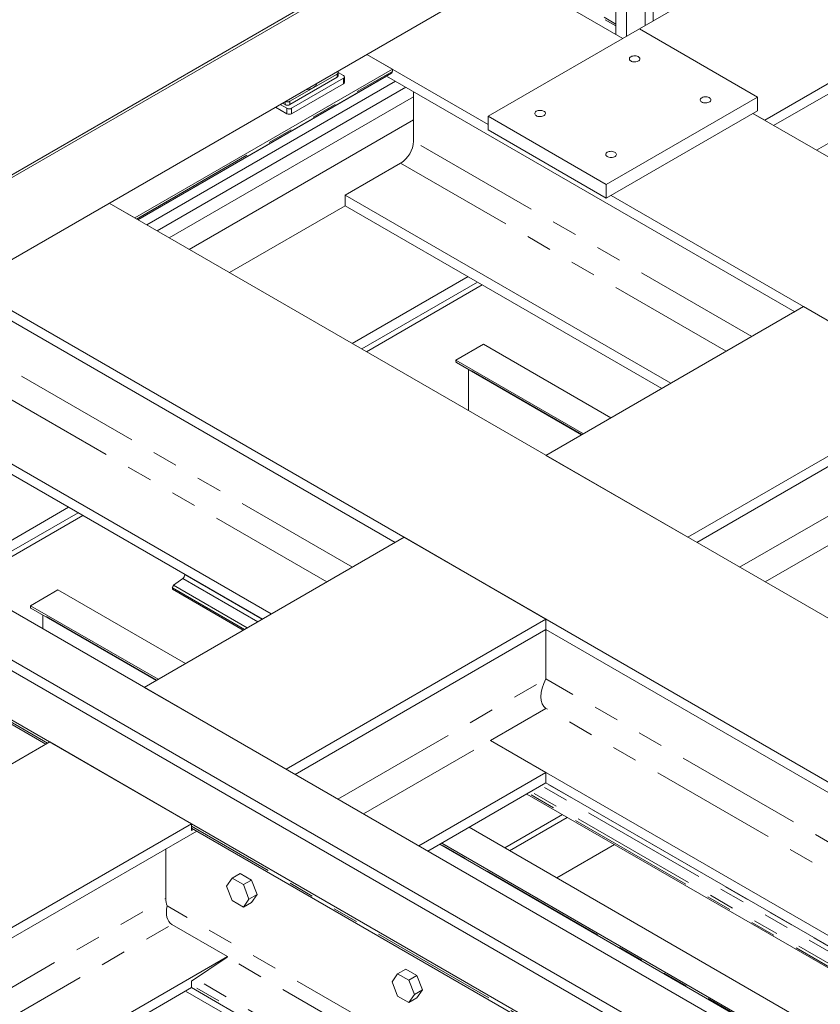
# Model space of a CAD drawing. Header units: millimetres. Extents: x 450 to 25135, y 150 to 17673.
# Tile 451 of 463: x 17989 to 19187, y 13946 to 15419. Entities that reach past the tile are written whole.
import ezdxf

# ---------------------------------------------------------------- set-up
doc = ezdxf.new("R2010")
doc.units = ezdxf.units.MM
doc.linetypes.add('SLD-Centrada-doble', pattern=[12.7, 6.35, -1.27, 1.27, -1.27, 1.27, -1.27])
doc.linetypes.add('SLD-Continua', pattern=[0])
doc.layers.add('COTAS', color=1, linetype='SLD-Continua')
doc.layers.add('OCULTA', color=8, linetype='SLD-Continua')

msp = doc.modelspace()

# ---------------------------------------------------------------- linework, layer by layer
at = {"color": 7, "linetype": 'SLD-Continua', "lineweight": 18, "ltscale": 30}
for p, q in [((18937.1, 15475.6), (18937.1, 15416.7)), ((18179.5, 15111.8), (18551.4, 15326.5)), ((18195, 15102.8), (18567, 15317.5)), ((18578.4, 15303.2), (18213.1, 15092.4)), ((18243.1, 15075.1), (18578.4, 15268.6))]:
    msp.add_line(p, q, dxfattribs=at)
at = {"layer": 'COTAS', "linetype": 'SLD-Continua', "lineweight": 18, "ltscale": 30}
for p, q in [((18925.2, 15557.6), (18925.2, 15409.9)), ((18881.4, 15532.3), (18881.4, 15396.4)), ((18897, 15541.3), (18897, 15393.6)), ((18865.4, 15418.5), (18881.4, 15409.3))]:
    msp.add_line(p, q, dxfattribs=at)
at = {"layer": 'COTAS', "linetype": 'SLD-Centrada-doble', "lineweight": 18, "ltscale": 30}
msp.add_line((18881.4, 15412), (18863.8, 15422.2), dxfattribs=at)
at = {"layer": 'OCULTA', "linetype": 'SLD-Continua', "lineweight": 18, "ltscale": 30}
for p, q in [((19445.7, 16029.8), (17925.4, 15152.4)), ((17925.4, 15029.9), (19164.5, 15745)), ((18916.4, 15404.8), (19259.3, 15602.7)), ((18916.4, 15404.8), (19259.3, 15602.7)), ((18916.4, 15404.8), (19259.3, 15602.7)), ((18916.4, 15404.8), (19259.3, 15602.7)), ((18891.6, 15390.5), (18720.9, 15489)), ((18891.6, 15390.5), (18720.9, 15489)), ((18891.6, 15390.5), (18720.9, 15489)), ((18891.6, 15390.5), (18720.9, 15489)), ((19103.8, 15268.1), (19471.5, 15480.3)), ((19103.8, 15268.1), (19471.5, 15480.3)), ((19103.8, 15268.1), (19471.5, 15480.3)), ((19103.8, 15268.1), (19471.5, 15480.3)), ((19117.2, 15260.3), (19484.9, 15472.5)), ((19117.2, 15260.3), (19484.9, 15472.5)), ((19117.2, 15260.3), (19484.9, 15472.5)), ((19117.2, 15260.3), (19484.9, 15472.5)), ((18428.5, 15446.8), (17922.1, 15154.6)), ((18916.4, 15404.8), (18690.1, 15274.2)), ((18916.4, 15404.8), (18690.1, 15274.2)), ((18916.4, 15404.8), (18690.1, 15274.2)), ((18916.4, 15404.8), (18690.1, 15274.2)), ((19093.2, 15302.8), (18916.4, 15404.8)), ((19093.2, 15302.8), (18916.4, 15404.8)), ((19093.2, 15302.8), (18916.4, 15404.8)), ((19093.2, 15302.8), (18916.4, 15404.8)), ((18690.1, 15261.9), (18508.8, 15366.6)), ((18546.9, 15344.6), (18508.8, 15366.6)), ((18690.1, 15261.9), (18508.8, 15366.6)), ((18690.1, 15261.9), (18508.8, 15366.6)), ((18690.1, 15261.9), (18508.8, 15366.6)), ((18546.9, 15344.6), (18508.8, 15366.6)), ((18546.9, 15344.6), (18508.8, 15366.6)), ((18546.9, 15344.6), (18508.8, 15366.6)), ((18161.6, 15122.2), (18546.9, 15344.6)), ((18161.6, 15122.2), (18546.9, 15344.6)), ((18161.6, 15122.2), (18546.9, 15344.6)), ((18161.6, 15122.2), (18546.9, 15344.6)), ((18546.9, 15344.6), (18546.9, 15341.3)), ((18546.9, 15344.6), (18546.9, 15341.3)), ((18546.9, 15344.6), (18546.9, 15341.3)), ((18546.9, 15344.6), (18546.9, 15341.3)), ((18166.2, 15119.5), (18545.7, 15338.6)), ((18166.2, 15119.5), (18545.7, 15338.6)), ((18166.2, 15119.5), (18545.7, 15338.6)), ((18166.2, 15119.5), (18545.7, 15338.6)), ((18166.2, 15119.5), (18538.1, 15334.2)), ((18166.2, 15119.5), (18538.1, 15334.2)), ((18166.2, 15119.5), (18538.1, 15334.2)), ((18166.2, 15119.5), (18538.1, 15334.2)), ((18464.3, 15337.3), (18393.6, 15296.5)), ((18464.3, 15332.4), (18393.6, 15291.6)), ((18473.9, 15331), (18396.1, 15286.1)), ((18465.7, 15339.8), (18473.9, 15335.1)), ((18465.8, 15334.5), (18465.8, 15339.4)), ((18475.3, 15324.9), (18475.3, 15333)), ((19148.7, 14981.8), (18538.1, 15334.2)), ((19148.7, 14981.8), (18538.1, 15334.2)), ((19148.7, 14981.8), (18538.1, 15334.2)), ((19148.7, 14981.8), (18538.1, 15334.2)), ((18473.9, 15322.8), (18396.1, 15277.9)), ((18578.4, 15236.9), (18578.4, 15310.9)), ((18578.4, 15236.9), (18578.4, 15310.9)), ((18578.4, 15236.9), (18578.4, 15310.9)), ((18578.4, 15236.9), (18578.4, 15310.9)), ((18866.9, 15172.2), (19093.2, 15302.8)), ((18866.9, 15172.2), (19093.2, 15302.8)), ((18866.9, 15172.2), (19093.2, 15302.8)), ((18866.9, 15172.2), (19093.2, 15302.8)), ((19093.2, 15302.8), (19093.2, 15282.3)), ((19093.2, 15302.8), (19093.2, 15282.3)), ((19093.2, 15302.8), (19093.2, 15282.3)), ((19093.2, 15302.8), (19093.2, 15282.3)), ((18389, 15277.9), (18372.1, 15287.7)), ((18389, 15286.1), (18379.2, 15291.8)), ((18386.5, 15291.6), (18382.7, 15293.8)), ((18866.9, 15151.8), (19093.2, 15282.3)), ((18866.9, 15151.8), (19093.2, 15282.3)), ((18866.9, 15151.8), (19093.2, 15282.3)), ((18866.9, 15151.8), (19093.2, 15282.3)), ((18690.1, 15274.2), (18866.9, 15172.2)), ((18690.1, 15274.2), (18690.1, 15253.8)), ((18690.1, 15274.2), (18866.9, 15172.2)), ((18690.1, 15274.2), (18690.1, 15253.8)), ((18690.1, 15274.2), (18866.9, 15172.2)), ((18690.1, 15274.2), (18690.1, 15253.8)), ((18690.1, 15274.2), (18866.9, 15172.2)), ((18690.1, 15274.2), (18690.1, 15253.8)), ((19710.1, 14918.1), (19086.1, 15278.3)), ((19103.8, 15268.1), (19086.1, 15278.3)), ((19710.1, 14918.1), (19086.1, 15278.3)), ((19710.1, 14918.1), (19086.1, 15278.3)), ((19710.1, 14918.1), (19086.1, 15278.3)), ((19103.8, 15268.1), (19086.1, 15278.3)), ((19103.8, 15268.1), (19086.1, 15278.3)), ((19103.8, 15268.1), (19086.1, 15278.3)), ((18690.1, 15253.8), (18866.9, 15151.8)), ((18690.1, 15253.8), (18866.9, 15151.8)), ((18690.1, 15253.8), (18866.9, 15151.8)), ((18690.1, 15253.8), (18866.9, 15151.8)), ((18476.2, 15155.9), (18559.3, 15203.9)), ((18476.2, 15155.9), (18559.3, 15203.9)), ((18476.2, 15155.9), (18559.3, 15203.9)), ((18476.2, 15155.9), (18559.3, 15203.9)), ((18866.9, 15172.2), (18866.9, 15151.8)), ((18866.9, 15172.2), (18866.9, 15151.8)), ((18866.9, 15172.2), (18866.9, 15151.8)), ((18866.9, 15172.2), (18866.9, 15151.8)), ((18963.3, 14874.8), (18476.2, 15155.9)), ((18476.2, 15140.4), (18476.2, 15155.9)), ((18963.3, 14874.8), (18476.2, 15155.9)), ((18476.2, 15140.4), (18476.2, 15155.9)), ((18963.3, 14874.8), (18476.2, 15155.9)), ((18476.2, 15140.4), (18476.2, 15155.9)), ((18963.3, 14874.8), (18476.2, 15155.9)), ((18476.2, 15140.4), (18476.2, 15155.9)), ((19508.6, 14789.6), (18874, 15155.8)), ((19508.6, 14789.6), (18874, 15155.8)), ((19508.6, 14789.6), (18874, 15155.8)), ((19508.6, 14789.6), (18874, 15155.8)), ((21813.5, 13014.5), (18123.4, 15144.2)), ((18161.6, 15122.2), (18123.4, 15144.2)), ((21813.5, 13014.5), (18123.4, 15144.2)), ((21813.5, 13014.5), (18123.4, 15144.2)), ((21813.5, 13014.5), (18123.4, 15144.2)), ((18161.6, 15122.2), (18123.4, 15144.2)), ((18161.6, 15122.2), (18123.4, 15144.2)), ((18161.6, 15122.2), (18123.4, 15144.2)), ((18303.1, 15040.5), (18476.2, 15140.4)), ((18303.1, 15040.5), (18476.2, 15140.4)), ((18303.1, 15040.5), (18476.2, 15140.4)), ((18303.1, 15040.5), (18476.2, 15140.4)), ((18949.9, 14867), (18476.2, 15140.4)), ((18949.9, 14867), (18476.2, 15140.4)), ((18949.9, 14867), (18476.2, 15140.4)), ((18949.9, 14867), (18476.2, 15140.4)), ((18486.9, 14934.4), (18660.1, 15034.3)), ((18486.9, 14934.4), (18660.1, 15034.3)), ((18486.9, 14934.4), (18660.1, 15034.3)), ((18486.9, 14934.4), (18660.1, 15034.3)), ((18501.1, 14926.2), (18674.2, 15026.1)), ((18501.1, 14926.2), (18674.2, 15026.1)), ((18501.1, 14926.2), (18674.2, 15026.1)), ((18501.1, 14926.2), (18674.2, 15026.1)), ((18508.2, 14922.1), (18681.3, 15022)), ((18508.2, 14922.1), (18681.3, 15022)), ((18508.2, 14922.1), (18681.3, 15022)), ((18508.2, 14922.1), (18681.3, 15022)), ((21601.3, 12892), (17931.8, 15009.9)), ((21601.3, 12892), (17931.8, 15009.9)), ((21601.3, 12892), (17931.8, 15009.9)), ((21601.3, 12892), (17931.8, 15009.9)), ((18551.2, 14636.9), (17940.6, 14989.3)), ((18551.2, 14636.9), (17940.6, 14989.3)), ((18551.2, 14636.9), (17940.6, 14989.3)), ((18551.2, 14636.9), (17940.6, 14989.3)), ((18776.7, 14767.1), (19162.1, 14989.5)), ((18776.7, 14767.1), (19162.1, 14989.5)), ((18776.7, 14767.1), (19162.1, 14989.5)), ((18776.7, 14767.1), (19162.1, 14989.5)), ((19374.2, 14867.1), (19162.1, 14989.5)), ((19374.2, 14867.1), (19162.1, 14989.5)), ((19374.2, 14867.1), (19162.1, 14989.5)), ((19374.2, 14867.1), (19162.1, 14989.5)), ((18683.1, 14933.3), (18642, 14909.6)), ((18683.1, 14933.3), (18642, 14909.6)), ((18683.1, 14933.3), (18642, 14909.6)), ((18683.1, 14933.3), (18642, 14909.6)), ((18873.9, 14823.2), (18683.1, 14933.3)), ((18873.9, 14823.2), (18683.1, 14933.3)), ((18873.9, 14823.2), (18683.1, 14933.3)), ((18873.9, 14823.2), (18683.1, 14933.3)), ((18832.8, 14799.5), (18642, 14909.6)), ((18642, 14909.6), (18642, 14907.2)), ((18832.8, 14799.5), (18642, 14909.6)), ((18642, 14909.6), (18642, 14907.2)), ((18832.8, 14799.5), (18642, 14909.6)), ((18642, 14909.6), (18642, 14907.2)), ((18832.8, 14799.5), (18642, 14909.6)), ((18642, 14909.6), (18642, 14907.2)), ((18642.7, 14905.8), (18829.8, 14797.8)), ((18642.7, 14905.8), (18829.8, 14797.8)), ((18642.7, 14905.8), (18829.8, 14797.8)), ((18642.7, 14905.8), (18829.8, 14797.8)), ((18660.7, 14895.4), (18660.7, 14834.1)), ((18660.7, 14895.4), (18660.7, 14834.1)), ((18660.7, 14895.4), (18660.7, 14834.1)), ((18660.7, 14895.4), (18660.7, 14834.1)), ((18988.9, 14644.7), (19374.2, 14867.1)), ((18988.9, 14644.7), (19374.2, 14867.1)), ((18988.9, 14644.7), (19374.2, 14867.1)), ((18988.9, 14644.7), (19374.2, 14867.1)), ((19002.3, 14636.9), (19374.2, 14851.6)), ((19002.3, 14636.9), (19374.2, 14851.6)), ((19002.3, 14636.9), (19374.2, 14851.6)), ((19002.3, 14636.9), (19374.2, 14851.6)), ((18365.8, 14529.9), (17878.7, 14811.1)), ((18365.8, 14529.9), (17878.7, 14811.1)), ((18365.8, 14529.9), (17878.7, 14811.1)), ((18365.8, 14529.9), (17878.7, 14811.1)), ((21212.4, 12667.6), (17511.1, 14803.8)), ((21212.4, 12667.6), (17511.1, 14803.8)), ((21212.4, 12667.6), (17511.1, 14803.8)), ((21212.4, 12667.6), (17511.1, 14803.8)), ((18352.4, 14522.2), (17878.7, 14795.6)), ((18352.4, 14522.2), (17878.7, 14795.6)), ((18352.4, 14522.2), (17878.7, 14795.6)), ((18352.4, 14522.2), (17878.7, 14795.6)), ((17447.4, 14767.1), (21148.8, 12630.9)), ((17447.4, 14767.1), (21148.8, 12630.9)), ((17447.4, 14767.1), (21148.8, 12630.9)), ((17447.4, 14767.1), (21148.8, 12630.9)), ((18988.9, 14644.7), (18776.7, 14767.1)), ((18988.9, 14644.7), (18776.7, 14767.1)), ((18988.9, 14644.7), (18776.7, 14767.1)), ((18988.9, 14644.7), (18776.7, 14767.1)), ((21134.7, 12622.7), (17433.3, 14758.9)), ((21134.7, 12622.7), (17433.3, 14758.9)), ((21134.7, 12622.7), (17433.3, 14758.9)), ((21071, 12586), (17399.3, 14705.1)), ((21071, 12586), (17399.3, 14705.1)), ((21071, 12586), (17399.3, 14705.1)), ((17418.1, 14687.8), (18028.7, 14335.4)), ((17418.1, 14687.8), (18028.7, 14335.4)), ((17418.1, 14687.8), (18028.7, 14335.4)), ((17885.9, 14587.5), (18062.6, 14689.4)), ((17885.9, 14587.5), (18062.6, 14689.4)), ((17885.9, 14587.5), (18062.6, 14689.4)), ((17885.9, 14587.5), (18062.6, 14689.4)), ((17900.1, 14579.3), (18076.7, 14681.3)), ((17900.1, 14579.3), (18076.7, 14681.3)), ((17900.1, 14579.3), (18076.7, 14681.3)), ((17900.1, 14579.3), (18076.7, 14681.3)), ((17907.1, 14575.2), (18083.8, 14677.2)), ((17907.1, 14575.2), (18083.8, 14677.2)), ((17907.1, 14575.2), (18083.8, 14677.2)), ((17907.1, 14575.2), (18083.8, 14677.2)), ((18175.7, 14420.2), (18564.6, 14644.7)), ((18175.7, 14420.2), (18564.6, 14644.7)), ((18175.7, 14420.2), (18564.6, 14644.7)), ((18175.7, 14420.2), (18564.6, 14644.7)), ((18776.7, 14522.3), (18564.6, 14644.7)), ((18776.7, 14522.3), (18564.6, 14644.7)), ((18776.7, 14522.3), (18564.6, 14644.7)), ((18776.7, 14522.3), (18564.6, 14644.7)), ((18233.4, 14582.9), (18219.7, 14572.8)), ((18233.4, 14582.9), (18219.7, 14572.8)), ((18233.4, 14582.9), (18219.7, 14572.8)), ((18233.4, 14582.9), (18219.7, 14572.8)), ((18236.5, 14589.1), (18236.5, 14588.8)), ((18236.5, 14589.1), (18236.5, 14588.8)), ((18236.5, 14589.1), (18236.5, 14588.8)), ((18236.5, 14589.1), (18236.5, 14588.8)), ((18046.7, 14566), (18005.6, 14542.3)), ((18046.7, 14566), (18005.6, 14542.3)), ((18046.7, 14566), (18005.6, 14542.3)), ((18046.7, 14566), (18005.6, 14542.3)), ((18237.5, 14455.9), (18046.7, 14566)), ((18237.5, 14455.9), (18046.7, 14566)), ((18237.5, 14455.9), (18046.7, 14566)), ((18237.5, 14455.9), (18046.7, 14566)), ((18217.8, 14569.2), (18217.8, 14566.8)), ((18217.8, 14569.2), (18217.8, 14566.8)), ((18217.8, 14569.2), (18217.8, 14566.8)), ((18217.8, 14569.2), (18217.8, 14566.8)), ((18323.7, 14505.6), (18217.8, 14566.8)), ((18323.7, 14505.6), (18217.8, 14566.8)), ((18323.7, 14505.6), (18217.8, 14566.8)), ((18323.7, 14505.6), (18217.8, 14566.8)), ((18196.5, 14432.2), (18005.6, 14542.3)), ((18005.6, 14542.3), (18005.6, 14539.9)), ((18196.5, 14432.2), (18005.6, 14542.3)), ((18005.6, 14542.3), (18005.6, 14539.9)), ((18196.5, 14432.2), (18005.6, 14542.3)), ((18005.6, 14542.3), (18005.6, 14539.9)), ((18196.5, 14432.2), (18005.6, 14542.3)), ((18005.6, 14542.3), (18005.6, 14539.9)), ((18006.3, 14538.5), (18193.5, 14430.5)), ((18006.3, 14538.5), (18193.5, 14430.5)), ((18006.3, 14538.5), (18193.5, 14430.5)), ((18006.3, 14538.5), (18193.5, 14430.5)), ((18024.3, 14528.1), (18024.3, 14507.6)), ((18024.3, 14528.1), (18024.3, 14507.6)), ((18024.3, 14528.1), (18024.3, 14507.6)), ((18024.3, 14528.1), (18024.3, 14507.6)), ((18387.8, 14297.8), (18776.7, 14522.3)), ((18387.8, 14297.8), (18776.7, 14522.3)), ((18387.8, 14297.8), (18776.7, 14522.3)), ((18387.8, 14297.8), (18776.7, 14522.3)), ((18776.7, 14506.7), (18776.7, 14522.3)), ((18776.7, 14506.7), (18776.7, 14522.3)), ((18776.7, 14506.7), (18776.7, 14522.3)), ((18776.7, 14506.7), (18776.7, 14522.3)), ((18401.3, 14290), (18776.7, 14506.7)), ((18401.3, 14290), (18776.7, 14506.7)), ((18401.3, 14290), (18776.7, 14506.7)), ((18401.3, 14290), (18776.7, 14506.7)), ((19541.1, 14065.6), (18776.7, 14506.7)), ((18776.7, 14432.8), (18776.7, 14506.7)), ((19541.1, 14065.6), (18776.7, 14506.7)), ((19541.1, 14065.6), (18776.7, 14506.7)), ((19541.1, 14065.6), (18776.7, 14506.7)), ((18776.7, 14432.8), (18776.7, 14506.7)), ((18776.7, 14432.8), (18776.7, 14506.7)), ((18776.7, 14432.8), (18776.7, 14506.7)), ((18387.8, 14297.8), (18175.7, 14420.2)), ((18387.8, 14297.8), (18175.7, 14420.2)), ((18387.8, 14297.8), (18175.7, 14420.2)), ((18387.8, 14297.8), (18175.7, 14420.2)), ((18776.7, 14388.7), (18693.7, 14340.7)), ((18776.7, 14388.7), (18693.7, 14340.7)), ((18776.7, 14388.7), (18693.7, 14340.7)), ((18776.7, 14388.7), (18693.7, 14340.7)), ((19355.8, 13958.6), (18693.7, 14340.7)), ((18776.7, 14292.8), (18693.7, 14340.7)), ((19355.8, 13958.6), (18693.7, 14340.7)), ((19355.8, 13958.6), (18693.7, 14340.7)), ((19355.8, 13958.6), (18693.7, 14340.7)), ((18776.7, 14292.8), (18693.7, 14340.7)), ((18776.7, 14292.8), (18693.7, 14340.7)), ((18776.7, 14292.8), (18693.7, 14340.7)), ((17587, 14080.5), (18034.3, 14338.6)), ((17587, 14080.5), (18034.3, 14338.6)), ((17587, 14080.5), (18034.3, 14338.6)), ((18246.4, 14216.2), (18034.3, 14338.6)), ((18246.4, 14216.2), (18034.3, 14338.6)), ((18246.4, 14216.2), (18034.3, 14338.6)), ((18586.6, 14183.1), (18776.7, 14292.8)), ((18586.6, 14183.1), (18776.7, 14292.8)), ((18586.6, 14183.1), (18776.7, 14292.8)), ((18586.6, 14183.1), (18776.7, 14292.8)), ((18776.7, 14277.3), (18776.7, 14292.8)), ((18776.7, 14277.3), (18776.7, 14292.8)), ((18776.7, 14277.3), (18776.7, 14292.8)), ((18776.7, 14277.3), (18776.7, 14292.8)), ((18600.1, 14175.3), (18776.7, 14277.3)), ((18600.1, 14175.3), (18776.7, 14277.3)), ((18600.1, 14175.3), (18776.7, 14277.3)), ((18600.1, 14175.3), (18776.7, 14277.3)), ((19342.3, 13950.8), (18776.7, 14277.3)), ((19342.3, 13950.8), (18776.7, 14277.3)), ((19342.3, 13950.8), (18776.7, 14277.3)), ((19342.3, 13950.8), (18776.7, 14277.3)), ((19313.6, 13934.3), (18748.1, 14260.7)), ((19313.6, 13934.3), (18748.1, 14260.7)), ((19313.6, 13934.3), (18748.1, 14260.7)), ((19313.6, 13934.3), (18748.1, 14260.7)), ((18801.5, 14229.9), (18715.3, 14180.1)), ((18808.6, 14225.8), (18722.3, 14176)), ((17799.2, 13958.1), (18246.4, 14216.2)), ((17799.2, 13958.1), (18246.4, 14216.2)), ((17799.2, 13958.1), (18246.4, 14216.2)), ((18246.4, 14216.2), (18246.4, 14206.4)), ((18246.4, 14216.2), (18246.4, 14206.4)), ((18246.4, 14216.2), (18246.4, 14206.4)), ((18246.4, 14209.7), (19018.6, 13764)), ((18246.4, 14209.7), (19018.6, 13764)), ((18246.4, 14209.7), (19018.6, 13764)), ((18246.4, 14206.4), (18249.5, 14207.9)), ((18246.4, 14206.4), (18249.5, 14207.9)), ((18246.4, 14206.4), (18249.5, 14207.9)), ((19227.4, 13884.5), (18661.8, 14210.9)), ((19227.4, 13884.5), (18661.8, 14210.9)), ((19227.4, 13884.5), (18661.8, 14210.9)), ((19227.4, 13884.5), (18661.8, 14210.9)), ((17812.6, 13950.3), (18254.2, 14205.2)), ((17812.6, 13950.3), (18254.2, 14205.2)), ((17812.6, 13950.3), (18254.2, 14205.2)), ((18207.9, 14178.4), (18207.9, 14104.5)), ((18207.9, 14178.4), (18207.9, 14104.5)), ((18207.9, 14178.4), (18207.9, 14104.5)), ((18617.8, 14185.5), (19183.4, 13859.1)), ((18617.8, 14185.5), (19183.4, 13859.1)), ((18617.8, 14185.5), (19183.4, 13859.1)), ((18617.8, 14185.5), (19183.4, 13859.1)), ((19186.4, 13860.9), (18620.8, 14187.3)), ((19186.4, 13860.9), (18620.8, 14187.3)), ((19186.4, 13860.9), (18620.8, 14187.3)), ((19186.4, 13860.9), (18620.8, 14187.3)), ((18879.3, 14185), (18793.1, 14135.2)), ((18307.3, 14134.8), (18299, 14122.9)), ((18319.4, 14141.8), (18307.3, 14134.8)), ((18324.1, 14125.2), (18307.3, 14134.8)), ((18336.1, 14132.1), (18319.4, 14141.8)), ((18299, 14122.9), (18307.3, 14101.4)), ((18336.1, 14132.1), (18324.1, 14125.2)), ((18332.4, 14103.6), (18324.1, 14125.2)), ((18344.5, 14110.5), (18336.1, 14132.1)), ((18344.5, 14110.5), (18332.4, 14103.6)), ((18336.1, 14098.6), (18344.5, 14110.5)), ((18307.3, 14101.4), (18324.1, 14091.7)), ((18324.1, 14091.7), (18332.4, 14103.6)), ((18336.1, 14098.6), (18324.1, 14091.7)), ((18300.3, 14017.8), (18217.2, 14065.7)), ((18300.3, 14017.8), (18217.2, 14065.7)), ((18300.3, 14017.8), (18217.2, 14065.7)), ((17998, 13843.3), (18300.3, 14017.8)), ((17998, 13843.3), (18300.3, 14017.8)), ((17998, 13843.3), (18300.3, 14017.8)), ((18299.6, 14016.6), (18246.4, 13981)), ((18299.6, 14016.6), (18246.4, 13981)), ((18299.6, 14016.6), (18246.4, 13981)), ((18299.6, 14016.6), (18300.3, 14017.8)), ((18299.6, 14016.6), (18300.3, 14017.8)), ((18299.6, 14016.6), (18300.3, 14017.8)), ((18554.8, 13992), (18546.5, 13980.1)), ((18566.9, 13998.9), (18554.8, 13992)), ((18571.6, 13982.3), (18554.8, 13992)), ((18583.6, 13989.3), (18566.9, 13998.9)), ((18583.6, 13989.3), (18571.6, 13982.3)), ((18592, 13967.7), (18583.6, 13989.3)), ((18246.4, 13981), (18246.4, 13971.2)), ((18246.4, 13981), (18246.4, 13971.2)), ((18246.4, 13981), (18246.4, 13971.2)), ((18546.5, 13980.1), (18554.8, 13958.5)), ((18579.9, 13960.8), (18571.6, 13982.3)), ((18011.4, 13835.6), (18246.4, 13971.2)), ((18011.4, 13835.6), (18246.4, 13971.2)), ((18011.4, 13835.6), (18246.4, 13971.2)), ((18803.1, 13639.7), (18237.6, 13966.1)), ((18803.1, 13639.7), (18237.6, 13966.1)), ((18803.1, 13639.7), (18237.6, 13966.1)), ((18812, 13644.8), (18246.4, 13971.2)), ((18812, 13644.8), (18246.4, 13971.2)), ((18812, 13644.8), (18246.4, 13971.2)), ((18554.8, 13958.5), (18571.6, 13948.9)), ((18571.6, 13948.9), (18579.9, 13960.8)), ((18592, 13967.7), (18579.9, 13960.8)), ((18583.6, 13955.8), (18592, 13967.7)), ((18583.6, 13955.8), (18571.6, 13948.9))]:
    msp.add_line(p, q, dxfattribs=at)
at = {"layer": 'OCULTA', "linetype": 'SLD-Centrada-doble', "lineweight": 18, "ltscale": 30}
for p, q in [((19181.3, 15223.3), (19676.5, 15509.1)), ((19181.3, 15223.3), (19676.5, 15509.1)), ((19181.3, 15223.3), (19676.5, 15509.1)), ((19181.3, 15223.3), (19676.5, 15509.1)), ((18164.4, 15120.5), (18546.9, 15341.3)), ((18164.4, 15120.5), (18546.9, 15341.3)), ((18164.4, 15120.5), (18546.9, 15341.3)), ((18164.4, 15120.5), (18546.9, 15341.3)), ((18464.3, 15337.3), (18464.3, 15332.4)), ((18473.9, 15331), (18473.9, 15322.8)), ((18386.5, 15296), (18386.5, 15291.6)), ((18389, 15286.1), (18389, 15277.9)), ((18393.6, 15291.6), (18393.6, 15296.5)), ((18396.1, 15277.9), (18396.1, 15286.1)), ((19084.6, 14944.8), (18578.4, 15236.9)), ((19084.6, 14944.8), (18578.4, 15236.9)), ((19084.6, 14944.8), (18578.4, 15236.9)), ((19084.6, 14944.8), (18578.4, 15236.9)), ((19046.4, 14922.7), (18559.3, 15203.9)), ((19046.4, 14922.7), (18559.3, 15203.9)), ((19046.4, 14922.7), (18559.3, 15203.9)), ((19046.4, 14922.7), (18559.3, 15203.9)), ((18830.8, 14798.3), (18642, 14907.2)), ((18830.8, 14798.3), (18642, 14907.2)), ((18830.8, 14798.3), (18642, 14907.2)), ((18830.8, 14798.3), (18642, 14907.2)), ((18487.1, 14599.9), (17980.9, 14892.1)), ((18487.1, 14599.9), (17980.9, 14892.1)), ((18487.1, 14599.9), (17980.9, 14892.1)), ((18487.1, 14599.9), (17980.9, 14892.1)), ((18448.9, 14577.9), (17961.8, 14859)), ((18448.9, 14577.9), (17961.8, 14859)), ((18448.9, 14577.9), (17961.8, 14859)), ((18448.9, 14577.9), (17961.8, 14859)), ((19066.4, 14599.9), (19374.2, 14777.6)), ((19066.4, 14599.9), (19374.2, 14777.6)), ((19066.4, 14599.9), (19374.2, 14777.6)), ((19066.4, 14599.9), (19374.2, 14777.6)), ((18031, 14336.7), (17419.1, 14689.9)), ((18031, 14336.7), (17419.1, 14689.9)), ((18031, 14336.7), (17419.1, 14689.9)), ((19104.6, 14577.9), (19291.2, 14685.6)), ((19104.6, 14577.9), (19291.2, 14685.6)), ((19104.6, 14577.9), (19291.2, 14685.6)), ((19104.6, 14577.9), (19291.2, 14685.6)), ((18345.5, 14518.2), (18233.4, 14582.9)), ((18345.5, 14518.2), (18233.4, 14582.9)), ((18345.5, 14518.2), (18233.4, 14582.9)), ((18345.5, 14518.2), (18233.4, 14582.9)), ((18352.2, 14522.1), (18236.5, 14588.8)), ((18352.2, 14522.1), (18236.5, 14588.8)), ((18352.2, 14522.1), (18236.5, 14588.8)), ((18352.2, 14522.1), (18236.5, 14588.8)), ((18325.8, 14506.8), (18217.8, 14569.2)), ((18325.8, 14506.8), (18217.8, 14569.2)), ((18325.8, 14506.8), (18217.8, 14569.2)), ((18325.8, 14506.8), (18217.8, 14569.2)), ((18329.8, 14509.2), (18219.7, 14572.8)), ((18329.8, 14509.2), (18219.7, 14572.8)), ((18329.8, 14509.2), (18219.7, 14572.8)), ((18329.8, 14509.2), (18219.7, 14572.8)), ((18194.4, 14431), (18005.6, 14539.9)), ((18194.4, 14431), (18005.6, 14539.9)), ((18194.4, 14431), (18005.6, 14539.9)), ((18194.4, 14431), (18005.6, 14539.9)), ((18465.4, 14253.1), (18776.7, 14432.8)), ((18465.4, 14253.1), (18776.7, 14432.8)), ((18465.4, 14253.1), (18776.7, 14432.8)), ((18465.4, 14253.1), (18776.7, 14432.8)), ((19477, 14028.6), (18776.7, 14432.8)), ((19477, 14028.6), (18776.7, 14432.8)), ((19477, 14028.6), (18776.7, 14432.8)), ((19477, 14028.6), (18776.7, 14432.8)), ((19438.8, 14006.6), (18776.7, 14388.7)), ((19438.8, 14006.6), (18776.7, 14388.7)), ((19438.8, 14006.6), (18776.7, 14388.7)), ((19438.8, 14006.6), (18776.7, 14388.7)), ((18503.6, 14231), (18693.7, 14340.7)), ((18503.6, 14231), (18693.7, 14340.7)), ((18503.6, 14231), (18693.7, 14340.7)), ((18503.6, 14231), (18693.7, 14340.7)), ((19335.4, 13946.9), (18769.9, 14273.3)), ((19335.4, 13946.9), (18769.9, 14273.3)), ((19335.4, 13946.9), (18769.9, 14273.3)), ((19335.4, 13946.9), (18769.9, 14273.3)), ((19342.1, 13950.7), (18776.5, 14277.1)), ((19342.1, 13950.7), (18776.5, 14277.1)), ((19342.1, 13950.7), (18776.5, 14277.1)), ((19342.1, 13950.7), (18776.5, 14277.1)), ((19315.7, 13935.5), (18750.2, 14261.9)), ((19315.7, 13935.5), (18750.2, 14261.9)), ((19315.7, 13935.5), (18750.2, 14261.9)), ((19315.7, 13935.5), (18750.2, 14261.9)), ((19319.8, 13937.8), (18754.2, 14264.3)), ((19319.8, 13937.8), (18754.2, 14264.3)), ((19319.8, 13937.8), (18754.2, 14264.3)), ((19319.8, 13937.8), (18754.2, 14264.3)), ((19021, 13765.4), (18246.4, 14212.4)), ((19021, 13765.4), (18246.4, 14212.4)), ((19021, 13765.4), (18246.4, 14212.4)), ((19184.3, 13859.7), (18618.7, 14186.1)), ((19184.3, 13859.7), (18618.7, 14186.1)), ((19184.3, 13859.7), (18618.7, 14186.1)), ((19184.3, 13859.7), (18618.7, 14186.1)), ((17876.7, 13913.3), (18207.9, 14104.5)), ((17876.7, 13913.3), (18207.9, 14104.5)), ((17876.7, 13913.3), (18207.9, 14104.5)), ((18899.7, 13695.4), (18209.9, 14093.5)), ((18899.7, 13695.4), (18209.9, 14093.5)), ((18899.7, 13695.4), (18209.9, 14093.5)), ((17914.9, 13891.3), (18217.2, 14065.7)), ((17914.9, 13891.3), (18217.2, 14065.7)), ((17914.9, 13891.3), (18217.2, 14065.7)), ((18878, 13682.8), (18299.6, 14016.6)), ((18878, 13682.8), (18299.6, 14016.6)), ((18878, 13682.8), (18299.6, 14016.6)), ((18815.3, 13646.7), (18246.4, 13975)), ((18815.3, 13646.7), (18246.4, 13975)), ((18815.3, 13646.7), (18246.4, 13975)), ((18826.1, 13652.9), (18251.6, 13984.5)), ((18826.1, 13652.9), (18251.6, 13984.5)), ((18826.1, 13652.9), (18251.6, 13984.5))]:
    msp.add_line(p, q, dxfattribs=at)
at = {"layer": 'OCULTA', "linetype": 'SLD-Continua', "lineweight": 18, "ltscale": 30, "flags": 128}
for points in [[(18903.7, 15363.2), (18902.6, 15362.4), (18901.8, 15361.5), (18901.4, 15360.5), (18901.4, 15359.5), (18901.7, 15358.5), (18902.4, 15357.6), (18903.4, 15356.8), (18904.7, 15356.1), (18906.2, 15355.7), (18907.8, 15355.4), (18909.5, 15355.3), (18911.3, 15355.4), (18912.9, 15355.8), (18914.3, 15356.3), (18915.6, 15357), (18916.5, 15357.8), (18917.1, 15358.8), (18917.3, 15359.8), (18917.2, 15360.8), (18916.7, 15361.7), (18915.8, 15362.6), (18914.7, 15363.3), (18913.3, 15363.9), (18911.7, 15364.3), (18910, 15364.5), (18908.2, 15364.5), (18906.6, 15364.2), (18905, 15363.8), (18903.7, 15363.2)], [(18903.7, 15363.2), (18902.6, 15362.4), (18901.8, 15361.5), (18901.4, 15360.5), (18901.4, 15359.5), (18901.7, 15358.5), (18902.4, 15357.6), (18903.4, 15356.8), (18904.7, 15356.1), (18906.2, 15355.7), (18907.8, 15355.4), (18909.5, 15355.3), (18911.3, 15355.4), (18912.9, 15355.8), (18914.3, 15356.3), (18915.6, 15357), (18916.5, 15357.8), (18917.1, 15358.8), (18917.3, 15359.8), (18917.2, 15360.8), (18916.7, 15361.7), (18915.8, 15362.6), (18914.7, 15363.3), (18913.3, 15363.9), (18911.7, 15364.3), (18910, 15364.5), (18908.2, 15364.5), (18906.6, 15364.2), (18905, 15363.8), (18903.7, 15363.2)], [(18903.7, 15363.2), (18902.6, 15362.4), (18901.8, 15361.5), (18901.4, 15360.5), (18901.4, 15359.5), (18901.7, 15358.5), (18902.4, 15357.6), (18903.4, 15356.8), (18904.7, 15356.1), (18906.2, 15355.7), (18907.8, 15355.4), (18909.5, 15355.3), (18911.3, 15355.4), (18912.9, 15355.8), (18914.3, 15356.3), (18915.6, 15357), (18916.5, 15357.8), (18917.1, 15358.8), (18917.3, 15359.8), (18917.2, 15360.8), (18916.7, 15361.7), (18915.8, 15362.6), (18914.7, 15363.3), (18913.3, 15363.9), (18911.7, 15364.3), (18910, 15364.5), (18908.2, 15364.5), (18906.6, 15364.2), (18905, 15363.8), (18903.7, 15363.2)], [(18903.7, 15363.2), (18902.6, 15362.4), (18901.8, 15361.5), (18901.4, 15360.5), (18901.4, 15359.5), (18901.7, 15358.5), (18902.4, 15357.6), (18903.4, 15356.8), (18904.7, 15356.1), (18906.2, 15355.7), (18907.8, 15355.4), (18909.5, 15355.3), (18911.3, 15355.4), (18912.9, 15355.8), (18914.3, 15356.3), (18915.6, 15357), (18916.5, 15357.8), (18917.1, 15358.8), (18917.3, 15359.8), (18917.2, 15360.8), (18916.7, 15361.7), (18915.8, 15362.6), (18914.7, 15363.3), (18913.3, 15363.9), (18911.7, 15364.3), (18910, 15364.5), (18908.2, 15364.5), (18906.6, 15364.2), (18905, 15363.8), (18903.7, 15363.2)], [(18464.7, 15341.1), (18464.9, 15341), (18465.4, 15340.5), (18465.7, 15339.9), (18465.8, 15339.4), (18465.7, 15338.8), (18465.4, 15338.2), (18464.9, 15337.7), (18464.3, 15337.3)], [(19009.7, 15301.9), (19008.7, 15301.2), (19007.9, 15300.3), (19007.5, 15299.3), (19007.4, 15298.3), (19007.7, 15297.3), (19008.4, 15296.4), (19009.4, 15295.6), (19010.7, 15294.9), (19012.2, 15294.4), (19013.9, 15294.1), (19015.6, 15294.1), (19017.3, 15294.2), (19018.9, 15294.5), (19020.4, 15295.1), (19021.6, 15295.8), (19022.6, 15296.6), (19023.2, 15297.6), (19023.4, 15298.6), (19023.2, 15299.6), (19022.7, 15300.5), (19021.9, 15301.4), (19020.7, 15302.1), (19019.3, 15302.7), (19017.7, 15303.1), (19016, 15303.3), (19014.3, 15303.3), (19012.6, 15303), (19011.1, 15302.6), (19009.7, 15301.9)], [(19009.7, 15301.9), (19008.7, 15301.2), (19007.9, 15300.3), (19007.5, 15299.3), (19007.4, 15298.3), (19007.7, 15297.3), (19008.4, 15296.4), (19009.4, 15295.6), (19010.7, 15294.9), (19012.2, 15294.4), (19013.9, 15294.1), (19015.6, 15294.1), (19017.3, 15294.2), (19018.9, 15294.5), (19020.4, 15295.1), (19021.6, 15295.8), (19022.6, 15296.6), (19023.2, 15297.6), (19023.4, 15298.6), (19023.2, 15299.6), (19022.7, 15300.5), (19021.9, 15301.4), (19020.7, 15302.1), (19019.3, 15302.7), (19017.7, 15303.1), (19016, 15303.3), (19014.3, 15303.3), (19012.6, 15303), (19011.1, 15302.6), (19009.7, 15301.9)], [(19009.7, 15301.9), (19008.7, 15301.2), (19007.9, 15300.3), (19007.5, 15299.3), (19007.4, 15298.3), (19007.7, 15297.3), (19008.4, 15296.4), (19009.4, 15295.6), (19010.7, 15294.9), (19012.2, 15294.4), (19013.9, 15294.1), (19015.6, 15294.1), (19017.3, 15294.2), (19018.9, 15294.5), (19020.4, 15295.1), (19021.6, 15295.8), (19022.6, 15296.6), (19023.2, 15297.6), (19023.4, 15298.6), (19023.2, 15299.6), (19022.7, 15300.5), (19021.9, 15301.4), (19020.7, 15302.1), (19019.3, 15302.7), (19017.7, 15303.1), (19016, 15303.3), (19014.3, 15303.3), (19012.6, 15303), (19011.1, 15302.6), (19009.7, 15301.9)], [(19009.7, 15301.9), (19008.7, 15301.2), (19007.9, 15300.3), (19007.5, 15299.3), (19007.4, 15298.3), (19007.7, 15297.3), (19008.4, 15296.4), (19009.4, 15295.6), (19010.7, 15294.9), (19012.2, 15294.4), (19013.9, 15294.1), (19015.6, 15294.1), (19017.3, 15294.2), (19018.9, 15294.5), (19020.4, 15295.1), (19021.6, 15295.8), (19022.6, 15296.6), (19023.2, 15297.6), (19023.4, 15298.6), (19023.2, 15299.6), (19022.7, 15300.5), (19021.9, 15301.4), (19020.7, 15302.1), (19019.3, 15302.7), (19017.7, 15303.1), (19016, 15303.3), (19014.3, 15303.3), (19012.6, 15303), (19011.1, 15302.6), (19009.7, 15301.9)], [(18762.2, 15281.5), (18761.2, 15280.8), (18760.4, 15279.9), (18760, 15278.9), (18759.9, 15277.9), (18760.3, 15276.9), (18760.9, 15276), (18762, 15275.2), (18763.2, 15274.5), (18764.7, 15274), (18766.4, 15273.7), (18768.1, 15273.7), (18769.8, 15273.8), (18771.5, 15274.1), (18772.9, 15274.7), (18774.1, 15275.4), (18775.1, 15276.2), (18775.7, 15277.2), (18775.9, 15278.2), (18775.8, 15279.1), (18775.3, 15280.1), (18774.4, 15281), (18773.2, 15281.7), (18771.8, 15282.3), (18770.3, 15282.7), (18768.6, 15282.9), (18766.8, 15282.9), (18765.1, 15282.6), (18763.6, 15282.2), (18762.2, 15281.5)], [(18762.2, 15281.5), (18761.2, 15280.8), (18760.4, 15279.9), (18760, 15278.9), (18759.9, 15277.9), (18760.3, 15276.9), (18760.9, 15276), (18762, 15275.2), (18763.2, 15274.5), (18764.7, 15274), (18766.4, 15273.7), (18768.1, 15273.7), (18769.8, 15273.8), (18771.5, 15274.1), (18772.9, 15274.7), (18774.1, 15275.4), (18775.1, 15276.2), (18775.7, 15277.2), (18775.9, 15278.2), (18775.8, 15279.1), (18775.3, 15280.1), (18774.4, 15281), (18773.2, 15281.7), (18771.8, 15282.3), (18770.3, 15282.7), (18768.6, 15282.9), (18766.8, 15282.9), (18765.1, 15282.6), (18763.6, 15282.2), (18762.2, 15281.5)], [(18762.2, 15281.5), (18761.2, 15280.8), (18760.4, 15279.9), (18760, 15278.9), (18759.9, 15277.9), (18760.3, 15276.9), (18760.9, 15276), (18762, 15275.2), (18763.2, 15274.5), (18764.7, 15274), (18766.4, 15273.7), (18768.1, 15273.7), (18769.8, 15273.8), (18771.5, 15274.1), (18772.9, 15274.7), (18774.1, 15275.4), (18775.1, 15276.2), (18775.7, 15277.2), (18775.9, 15278.2), (18775.8, 15279.1), (18775.3, 15280.1), (18774.4, 15281), (18773.2, 15281.7), (18771.8, 15282.3), (18770.3, 15282.7), (18768.6, 15282.9), (18766.8, 15282.9), (18765.1, 15282.6), (18763.6, 15282.2), (18762.2, 15281.5)], [(18762.2, 15281.5), (18761.2, 15280.8), (18760.4, 15279.9), (18760, 15278.9), (18759.9, 15277.9), (18760.3, 15276.9), (18760.9, 15276), (18762, 15275.2), (18763.2, 15274.5), (18764.7, 15274), (18766.4, 15273.7), (18768.1, 15273.7), (18769.8, 15273.8), (18771.5, 15274.1), (18772.9, 15274.7), (18774.1, 15275.4), (18775.1, 15276.2), (18775.7, 15277.2), (18775.9, 15278.2), (18775.8, 15279.1), (18775.3, 15280.1), (18774.4, 15281), (18773.2, 15281.7), (18771.8, 15282.3), (18770.3, 15282.7), (18768.6, 15282.9), (18766.8, 15282.9), (18765.1, 15282.6), (18763.6, 15282.2), (18762.2, 15281.5)], [(18868.3, 15220.3), (18867.2, 15219.5), (18866.5, 15218.7), (18866, 15217.7), (18866, 15216.7), (18866.3, 15215.7), (18867, 15214.8), (18868, 15214), (18869.3, 15213.3), (18870.8, 15212.8), (18872.5, 15212.5), (18874.2, 15212.4), (18875.9, 15212.6), (18877.5, 15212.9), (18879, 15213.5), (18880.2, 15214.2), (18881.1, 15215), (18881.7, 15215.9), (18882, 15216.9), (18881.8, 15217.9), (18881.3, 15218.9), (18880.5, 15219.8), (18879.3, 15220.5), (18877.9, 15221.1), (18876.3, 15221.5), (18874.6, 15221.7), (18872.9, 15221.6), (18871.2, 15221.4), (18869.7, 15221), (18868.3, 15220.3)], [(18868.3, 15220.3), (18867.2, 15219.5), (18866.5, 15218.7), (18866, 15217.7), (18866, 15216.7), (18866.3, 15215.7), (18867, 15214.8), (18868, 15214), (18869.3, 15213.3), (18870.8, 15212.8), (18872.5, 15212.5), (18874.2, 15212.4), (18875.9, 15212.6), (18877.5, 15212.9), (18879, 15213.5), (18880.2, 15214.2), (18881.1, 15215), (18881.7, 15215.9), (18882, 15216.9), (18881.8, 15217.9), (18881.3, 15218.9), (18880.5, 15219.8), (18879.3, 15220.5), (18877.9, 15221.1), (18876.3, 15221.5), (18874.6, 15221.7), (18872.9, 15221.6), (18871.2, 15221.4), (18869.7, 15221), (18868.3, 15220.3)], [(18868.3, 15220.3), (18867.2, 15219.5), (18866.5, 15218.7), (18866, 15217.7), (18866, 15216.7), (18866.3, 15215.7), (18867, 15214.8), (18868, 15214), (18869.3, 15213.3), (18870.8, 15212.8), (18872.5, 15212.5), (18874.2, 15212.4), (18875.9, 15212.6), (18877.5, 15212.9), (18879, 15213.5), (18880.2, 15214.2), (18881.1, 15215), (18881.7, 15215.9), (18882, 15216.9), (18881.8, 15217.9), (18881.3, 15218.9), (18880.5, 15219.8), (18879.3, 15220.5), (18877.9, 15221.1), (18876.3, 15221.5), (18874.6, 15221.7), (18872.9, 15221.6), (18871.2, 15221.4), (18869.7, 15221), (18868.3, 15220.3)], [(18868.3, 15220.3), (18867.2, 15219.5), (18866.5, 15218.7), (18866, 15217.7), (18866, 15216.7), (18866.3, 15215.7), (18867, 15214.8), (18868, 15214), (18869.3, 15213.3), (18870.8, 15212.8), (18872.5, 15212.5), (18874.2, 15212.4), (18875.9, 15212.6), (18877.5, 15212.9), (18879, 15213.5), (18880.2, 15214.2), (18881.1, 15215), (18881.7, 15215.9), (18882, 15216.9), (18881.8, 15217.9), (18881.3, 15218.9), (18880.5, 15219.8), (18879.3, 15220.5), (18877.9, 15221.1), (18876.3, 15221.5), (18874.6, 15221.7), (18872.9, 15221.6), (18871.2, 15221.4), (18869.7, 15221), (18868.3, 15220.3)]]:
    msp.add_lwpolyline(points, dxfattribs=at)
at = {"layer": 'OCULTA', "linetype": 'SLD-Continua', "lineweight": 18, "ltscale": 900}
for centre, radius, start, end in [((18544.1, 15341), 2.88, 304.0523, 7.2552), ((18544.1, 15341), 2.88, 304.0523, 7.2552), ((18544.1, 15341), 2.88, 304.0523, 7.2552), ((18544.1, 15341), 2.88, 304.0523, 7.2552), ((18463.3, 15334.7), 2.51, 294.3654, 354.301), ((18473.1, 15333), 2.18, 290.7714, 69.2286), ((18415, 15342.2), 28.6, 274.2456, 298.5889), ((18423.5, 15327.6), 11.7, 296.1053, 340.9055), ((18472.8, 15325.1), 2.51, 294.3654, 354.301), ((18390.1, 15298.4), 7.69, 242.616, 297.384), ((18390.1, 15303.4), 7.79, 246.6492, 297.1662), ((18392.6, 15292.9), 7.69, 242.616, 297.384), ((18392.6, 15284.8), 7.69, 242.616, 297.384), ((18537.1, 15238.8), 41.4, 302.517, 357.483), ((18537.1, 15238.8), 41.4, 302.517, 357.483), ((18537.1, 15238.8), 41.4, 302.517, 357.483), ((18537.1, 15238.8), 41.4, 302.517, 357.483), ((18643.5, 14907), 1.51, 173.3188, 235.3737), ((18643.5, 14907), 1.51, 173.3188, 235.3737), ((18643.5, 14907), 1.51, 173.3188, 235.3737), ((18643.5, 14907), 1.51, 173.3188, 235.3737), ((18228.5, 14589.2), 7.96, 307.4967, 357.1279), ((18228.5, 14589.2), 7.96, 307.4967, 357.1279), ((18228.5, 14589.2), 7.96, 307.4967, 357.1279), ((18228.5, 14589.2), 7.96, 307.4967, 357.1279), ((18222.6, 14568.9), 4.84, 127.4967, 177.1279), ((18222.6, 14568.9), 4.84, 127.4967, 177.1279), ((18222.6, 14568.9), 4.84, 127.4967, 177.1279), ((18222.6, 14568.9), 4.84, 127.4967, 177.1279), ((18007.1, 14539.7), 1.51, 173.3188, 235.3737), ((18007.1, 14539.7), 1.51, 173.3188, 235.3737), ((18007.1, 14539.7), 1.51, 173.3188, 235.3737), ((18007.1, 14539.7), 1.51, 173.3188, 235.3737), ((18242, 14105), 34.1, 180.9092, 199.7362), ((18242, 14105), 34.1, 180.9092, 199.7362), ((18242, 14105), 34.1, 180.9092, 199.7362)]:
    msp.add_arc(centre, radius, start, end, dxfattribs=at)
for centre, major_axis, ratio, start_param, end_param in [((18795.8, 14421.8), (19.1, 33.1), 0.577299, 1.57093, 3.141726), ((18795.8, 14421.8), (19.1, 33.1), 0.577299, 1.57093, 3.141726), ((18795.8, 14421.8), (19.1, 33.1), 0.577299, 1.57093, 3.141726), ((18795.8, 14421.8), (19.1, 33.1), 0.577299, 1.57093, 3.141726), ((18234.8, 14098), (17.2, 32.5), 0.599856, 2.011072, 3.120121), ((18234.8, 14098), (17.2, 32.5), 0.599856, 2.011072, 3.120121), ((18234.8, 14098), (17.2, 32.5), 0.599856, 2.011072, 3.120121)]:
    msp.add_ellipse(centre, major_axis=major_axis, ratio=ratio, start_param=start_param, end_param=end_param, dxfattribs=at)

doc.saveas('drawing.dxf')
